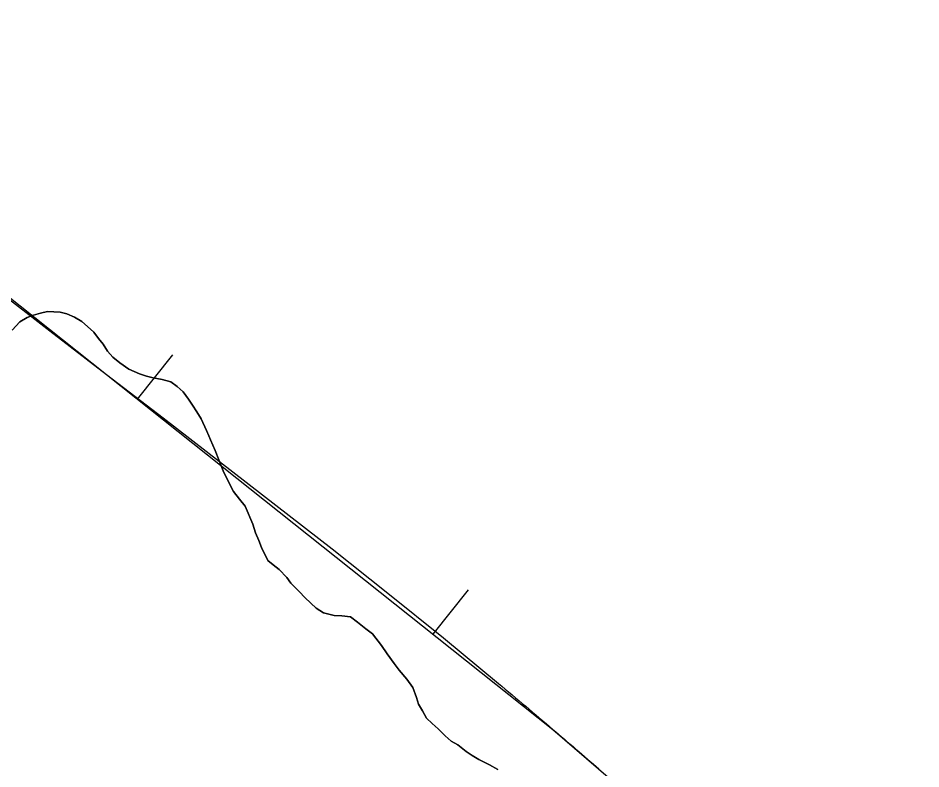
# Model space of a CAD drawing. Extents: x 3180038 to 3217926, y 922069 to 947485.
# Drawn here: x 3193504 to 3193902.1, y 942740.3 to 943071.4 of the extents above; entities that cross this region are included whole.
import ezdxf

# ---------------------------------------------------------------- set-up
doc = ezdxf.new("R2010")
doc.units = 0
for name, color, linetype in [('V-BORW-LINE', 7, 'Continuous'), ('V-SITE-VEGE', 7, 'Continuous'), ('V-TOPO-SHOR', 7, 'Continuous')]:
    doc.layers.add(name, color=color, linetype=linetype)

msp = doc.modelspace()

# ---------------------------------------------------------------- linework, layer by layer
at = {"layer": 'V-BORW-LINE'}
for p, q in [((3193493.12, 942952.79), (3193518.05, 942933.46)), ((3193518.05, 942933.46), (3193543.01, 942914.18)), ((3193556.66, 942903.33), (3193572.21, 942922.9)), ((3193543.01, 942914.18), (3193567.93, 942895.02)), ((3193567.93, 942895.02), (3193592.82, 942875.83)), ((3193592.82, 942875.83), (3193617.68, 942856.59)), ((3193617.68, 942856.59), (3193642.54, 942837.35)), ((3193642.54, 942837.35), (3193667.08, 942817.71)), ((3193667.08, 942817.71), (3193691.56, 942798)), ((3193687.06, 942799.64), (3193702.62, 942819.21)), ((3193691.56, 942798), (3193715.8, 942778))]:
    msp.add_line(p, q, dxfattribs=at)
for points in [[(3193345.37, 943071.38), (3193543.01, 942914.18)], [(3193543.01, 942914.18), (3193739.8, 942757.71)], [(3193739.8, 942757.71), (3193902.08, 942617.89)]]:
    msp.add_lwpolyline(points, dxfattribs=at)
msp.add_spline([(3193715.8, 942778), (3193739.8, 942757.71), (3193760.1, 942740.26)], degree=3, dxfattribs=at)
at = {"layer": 'V-SITE-VEGE'}
for points in [[(3193501.34, 942933.82), (3193504.77, 942937.38), (3193508, 942939.32), (3193510.87, 942940.37), (3193513.92, 942941.24), (3193516.97, 942941.93), (3193522.51, 942941.71), (3193525.54, 942940.97), (3193528.93, 942939.51), (3193532.14, 942937.52), (3193534.63, 942935.36), (3193537.47, 942932.83), (3193539.41, 942930.13), (3193541.54, 942927.61), (3193543.48, 942924.55), (3193545.79, 942921.85), (3193548.81, 942919.32), (3193552.9, 942916.61), (3193557.54, 942914.43), (3193560.57, 942913.51), (3193563.61, 942912.77), (3193567.54, 942912.03), (3193571.29, 942910.92), (3193574.13, 942908.93)], [(3193574.13, 942908.93), (3193576.8, 942906.59), (3193579.1, 942903.35), (3193580.87, 942900.65), (3193582.81, 942897.78), (3193584.75, 942894.72), (3193587.04, 942889.51), (3193588.09, 942887.18), (3193588.8, 942885.38), (3193590.91, 942880.72), (3193592.49, 942876.59), (3193594.42, 942871.75), (3193596.18, 942867.98), (3193599, 942862.59), (3193601.65, 942859.17), (3193604.13, 942856.11), (3193607.47, 942848.21), (3193608.7, 942844.44), (3193610.1, 942841.03), (3193611.33, 942837.98), (3193614.15, 942832.24), (3193616.46, 942830.25), (3193619.12, 942828.26), (3193622.49, 942824.66), (3193624.27, 942822.14), (3193627.99, 942818.53), (3193630.65, 942815.65), (3193635.45, 942811.14), (3193638.66, 942809.15), (3193643.3, 942807.86), (3193646.69, 942807.84), (3193650.63, 942807.27), (3193653.65, 942804.92), (3193657.38, 942802.03), (3193660.23, 942799.86), (3193664.3, 942794.64), (3193666.78, 942791.04), (3193669.79, 942786.73), (3193672.09, 942783.85), (3193675.46, 942779.89), (3193678.11, 942776.11), (3193679.69, 942771.8), (3193680.56, 942768.75), (3193682.32, 942765.88), (3193684.09, 942762.65), (3193686.58, 942760.3), (3193689.24, 942757.95), (3193692.26, 942754.89), (3193694.92, 942752.54), (3193697.95, 942750.91), (3193701.51, 942748.02), (3193702.4, 942747.3), (3193704.18, 942746.21), (3193707.2, 942744.4), (3193711.84, 942742.04), (3193715.58, 942740.04)]]:
    msp.add_lwpolyline(points, dxfattribs=at)
at = {"layer": 'V-TOPO-SHOR'}
msp.add_lwpolyline([(3193715.58, 942740.04), (3193711.84, 942742.04), (3193707.2, 942744.4), (3193704.18, 942746.21), (3193702.4, 942747.3), (3193701.51, 942748.02), (3193697.95, 942750.91), (3193694.92, 942752.54), (3193692.26, 942754.89), (3193689.24, 942757.95), (3193686.58, 942760.3), (3193684.09, 942762.65), (3193682.32, 942765.88), (3193680.56, 942768.75), (3193679.69, 942771.8), (3193678.11, 942776.11), (3193675.46, 942779.89), (3193672.09, 942783.85), (3193669.79, 942786.73), (3193666.78, 942791.04), (3193664.3, 942794.64), (3193660.23, 942799.86), (3193657.38, 942802.03), (3193653.65, 942804.92), (3193650.63, 942807.27), (3193646.69, 942807.84), (3193643.3, 942807.86), (3193638.66, 942809.15), (3193635.45, 942811.14), (3193630.65, 942815.65), (3193627.99, 942818.53), (3193624.27, 942822.14), (3193622.49, 942824.66), (3193619.12, 942828.26), (3193616.46, 942830.25), (3193614.15, 942832.24), (3193611.33, 942837.98), (3193610.1, 942841.03), (3193608.7, 942844.44), (3193607.47, 942848.21), (3193604.13, 942856.11), (3193601.65, 942859.17), (3193599, 942862.59), (3193596.18, 942867.98), (3193594.42, 942871.75), (3193592.49, 942876.59), (3193590.91, 942880.72), (3193588.8, 942885.39), (3193588.1, 942887.18), (3193587.04, 942889.51), (3193584.76, 942894.72), (3193582.81, 942897.78), (3193580.87, 942900.65), (3193579.1, 942903.35), (3193576.8, 942906.59), (3193574.13, 942908.93), (3193571.29, 942910.92), (3193567.54, 942912.03), (3193563.61, 942912.77), (3193560.57, 942913.51), (3193557.54, 942914.43), (3193552.9, 942916.61), (3193548.81, 942919.32), (3193545.79, 942921.85), (3193543.48, 942924.55), (3193541.54, 942927.61), (3193539.41, 942930.13), (3193537.47, 942932.83), (3193534.63, 942935.36), (3193532.14, 942937.52), (3193528.93, 942939.51), (3193525.54, 942940.97), (3193522.51, 942941.71), (3193516.97, 942941.93), (3193513.92, 942941.24), (3193510.87, 942940.37), (3193508, 942939.32), (3193504.77, 942937.38), (3193501.34, 942933.82)], dxfattribs=at)

doc.saveas('drawing.dxf')
